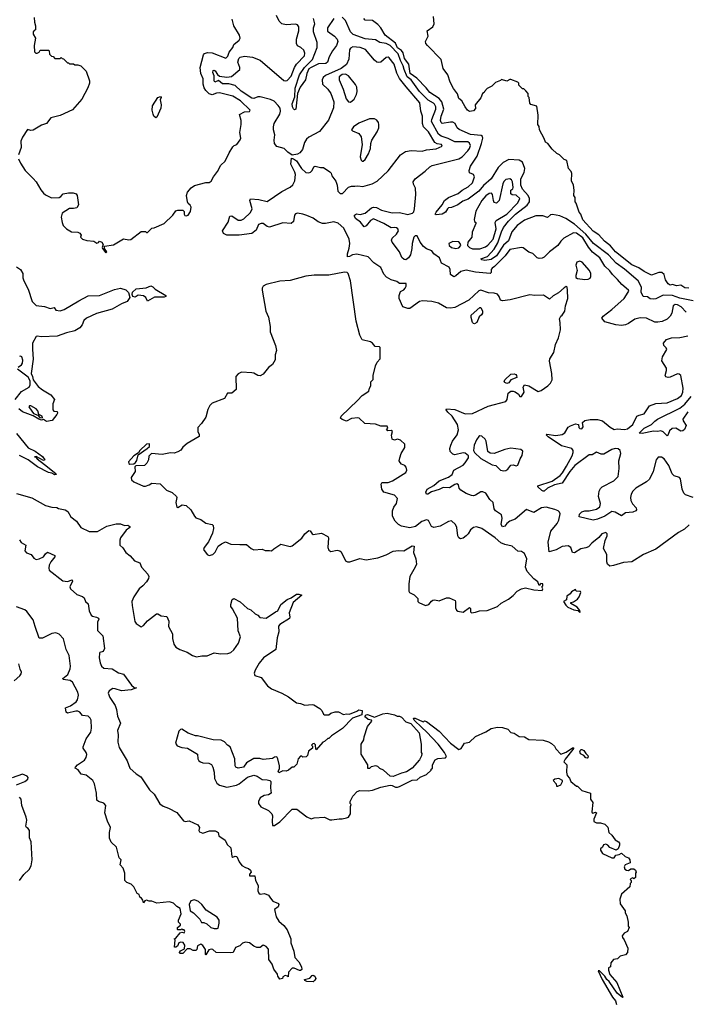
# Model space of a CAD drawing. Extents: x 2029826 to 2248070, y 228728 to 402406.
# Tile 301 of 368: x 2158637 to 2165039, y 281316 to 290773. Entities that reach past the tile are written whole.
import ezdxf

# ---------------------------------------------------------------- set-up
doc = ezdxf.new("R2010")
doc.units = 0

msp = doc.modelspace()

# ---------------------------------------------------------------- linework, layer by layer
at = {"layer": '0CON10XD'}
for points in [[(2161336.7, 290505), (2161305, 290520.8), (2161293.8, 290545), (2161296, 290585), (2161318.2, 290665), (2161316.4, 290705), (2161305, 290722.5), (2161285, 290731.4), (2161195, 290724.4), (2161154.6, 290734.6), (2161128.3, 290758.3), (2161103.1, 290815)], [(2158777.5, 290795), (2158778.3, 290748.3), (2158790, 290715), (2158790, 290675), (2158775, 290670), (2158767.5, 290655), (2158767.5, 290635), (2158787.5, 290595), (2158777.5, 290525), (2158780, 290465), (2158793, 290453), (2158805, 290452.5), (2158825, 290460), (2158835, 290480), (2158915, 290480), (2158920, 290475), (2158921.7, 290441.7), (2158941.7, 290421.7), (2158958.3, 290418.3), (2158975, 290400), (2159025, 290400), (2159035, 290410), (2159045, 290400), (2159058.3, 290398.3), (2159095, 290360), (2159105, 290360), (2159115, 290350), (2159155, 290350), (2159165, 290340), (2159195, 290340), (2159225, 290330), (2159275, 290280), (2159307.5, 290185), (2159307.5, 290165), (2159291.7, 290118.3), (2159235, 290010), (2159145, 289907.5), (2159025, 289852.5), (2158935, 289830), (2158895, 289777.5), (2158845, 289760), (2158765, 289712.5), (2158745, 289710), (2158713, 289717), (2158663.9, 289646.1), (2158646.7, 289605), (2158650, 289545), (2158626, 289475)], [(2159465, 288532.5), (2159472.5, 288545), (2159450, 288575), (2159453, 288597), (2159537.7, 288612.3), (2159633, 288667), (2159685, 288657.5), (2159705, 288663.3), (2159805, 288737.5), (2159845, 288740), (2159855, 288730), (2159865, 288730), (2159905, 288770), (2159927, 288773), (2160025, 288816.7), (2160106.2, 288895), (2160135, 288936.7), (2160155, 288943.3), (2160205, 288942.5), (2160215, 288930), (2160216.7, 288905), (2160223.6, 288893.6), (2160235, 288890), (2160255, 288896.7), (2160277.6, 288932.4), (2160284.1, 288974.1), (2160275, 288993.3), (2160255, 289007.5), (2160248.8, 289025), (2160238.8, 289085), (2160250, 289115), (2160285, 289158.8), (2160315, 289180), (2160425, 289210), (2160455, 289210), (2160475, 289223.3), (2160497, 289263), (2160538, 289315), (2160568.8, 289375), (2160608.8, 289415), (2160648, 289495), (2160685, 289553.3), (2160695.8, 289564.2), (2160722.5, 289575), (2160755, 289620), (2160760, 289635), (2160750.7, 289690.7), (2160763.9, 289766.1), (2160763.8, 289805), (2160748.3, 289861.7), (2160795, 289887.5), (2160845, 289890), (2160850, 289905), (2160757.5, 289995), (2160685, 290039.5), (2160555, 290070.4), (2160527.6, 290067.6), (2160485, 290051.8), (2160455, 290061.1), (2160423.2, 290093.2), (2160408.3, 290118.3), (2160398.4, 290155), (2160397.7, 290205), (2160376.4, 290255), (2160369.1, 290315), (2160403.3, 290435), (2160412.7, 290447.3), (2160441.2, 290458.8), (2160485, 290454.4), (2160617.3, 290402.7), (2160635, 290423.3), (2160648.3, 290461.7), (2160683.3, 290505), (2160692.5, 290535), (2160744, 290576), (2160753.3, 290595), (2160746.7, 290625), (2160694.1, 290714.1), (2160676.7, 290776.7)], [(2161654.6, 290785), (2161591.8, 290695), (2161593.9, 290663.9), (2161660, 290615), (2161687.1, 290585), (2161692.9, 290565), (2161678.2, 290525), (2161640.8, 290475), (2161609.4, 290415), (2161594.4, 290365.6), (2161577.6, 290352.4), (2161505, 290348.5), (2161434.6, 290315.4), (2161415, 290300.8), (2161393.8, 290255), (2161380.4, 290195), (2161331.8, 290125), (2161304.2, 290065), (2161288.8, 289915), (2161275, 289908.8), (2161265, 289916.7), (2161256, 289935), (2161254.3, 289965.7), (2161278, 290032), (2161282, 290115), (2161324.1, 290245), (2161372.4, 290315), (2161447.8, 290392.2), (2161494.8, 290505), (2161494, 290555), (2161458.4, 290655), (2161460, 290695), (2161470.9, 290735), (2161458.2, 290785)], [(2165038.8, 287965), (2164988, 288015), (2164955, 288035.4), (2164931.8, 288038.2), (2164910.8, 288025), (2164900, 287955), (2164884.3, 287925), (2164855, 287895.7), (2164806.7, 287875), (2164765, 287866.5), (2164737.6, 287867.6), (2164655, 287907.8), (2164595, 287908.5), (2164545, 287897.1), (2164484.7, 287855.3), (2164455, 287843.1), (2164417.3, 287837.3), (2164361.9, 287841.9), (2164255, 287872), (2164226.7, 287905), (2164238.8, 287925), (2164325, 287988.2), (2164440.8, 288095), (2164480.8, 288155), (2164485.6, 288165), (2164481.9, 288175), (2164419.4, 288229.4), (2164378.6, 288278.6), (2164329.1, 288325), (2164305, 288360.8), (2164255.7, 288405.7), (2164208.8, 288485), (2164138.9, 288538.9), (2164099.8, 288589.8), (2164045, 288679.3), (2163985, 288724.3), (2163955, 288724.7), (2163863.7, 288676.3), (2163832.5, 288645), (2163805.4, 288604.6), (2163725, 288543.6), (2163675, 288492.5), (2163655, 288482), (2163625, 288480.8), (2163605, 288487.1), (2163565, 288528.8), (2163525, 288540.8), (2163471.5, 288581.5), (2163455, 288586.5), (2163345, 288566.1), (2163298.3, 288505), (2163197.6, 288402.4), (2163173.1, 288385), (2163165.4, 288375), (2163165.2, 288344.8), (2163155.6, 288334.4), (2163015, 288349.5), (2162925, 288366.9), (2162874.8, 288355.2), (2162825, 288311.4), (2162805, 288304.4), (2162775, 288326.2), (2162769.6, 288375), (2162760.9, 288395), (2162687.5, 288435), (2162669.1, 288485), (2162615.6, 288525), (2162595, 288554), (2162545, 288572.2), (2162514.5, 288595), (2162481.4, 288635), (2162455, 288698), (2162435, 288698.6), (2162423.5, 288685), (2162405, 288622.5), (2162403.6, 288575), (2162389.4, 288515), (2162371.4, 288485), (2162345, 288467.1), (2162330.5, 288470.5), (2162308.3, 288488.3), (2162285.6, 288545), (2162212.5, 288635), (2162208, 288655), (2162213.6, 288673.6), (2162255.5, 288714.5), (2162274.3, 288745), (2162267.5, 288765), (2162255, 288773.1), (2162235, 288777.9), (2162205, 288773.8), (2162134.3, 288815), (2162035, 288859.3), (2162007.3, 288845), (2161965, 288794.3), (2161945, 288782.5), (2161908.3, 288828.3), (2161862.5, 288865), (2161852, 288885), (2161853.3, 288895), (2161872.2, 288907.8), (2161907.6, 288902.4), (2161955, 288913.3), (2162013.9, 288966.1), (2162035, 288973.5), (2162065, 288969.1), (2162112, 288945), (2162215, 288916.6), (2162285, 288920.4), (2162365, 288903.4), (2162409.2, 288915), (2162420.9, 288929.1), (2162428.9, 288955), (2162442, 289095), (2162437.5, 289155), (2162418.8, 289195), (2162416, 289215), (2162434.6, 289245.4), (2162530.5, 289319.5), (2162575, 289360), (2162598.5, 289371.5), (2162855, 289437.1), (2162885, 289455.5), (2162940, 289515), (2162955.8, 289535), (2162964.6, 289565), (2162955, 289587.1), (2162939.7, 289599.7), (2162815, 289600.8), (2162752.5, 289632.5), (2162685, 289653), (2162657.4, 289675), (2162592.2, 289795), (2162594.4, 289815), (2162634.8, 289915), (2162633.5, 289935), (2162620.8, 289960.8), (2162611.8, 289971.8), (2162560.6, 290000.6), (2162475, 290084), (2162395.6, 290195), (2162358.7, 290225), (2162327.8, 290295), (2162320.1, 290330.1), (2162292.8, 290382.8), (2162272.3, 290445), (2162195, 290524.3), (2162155, 290545.2), (2162095, 290552.7), (2162055, 290580), (2161955, 290590.8), (2161840.6, 290630.6), (2161815, 290658.1), (2161765.1, 290765.1), (2161735, 290797.2)], [(2165105, 288071.4), (2164975, 288098.9), (2164905, 288125.5), (2164815, 288127.8), (2164745, 288092.7), (2164725, 288088.9), (2164692.2, 288092.2), (2164665, 288111.5), (2164625, 288113.4), (2164603.9, 288155), (2164609.7, 288205), (2164575.8, 288265), (2164446, 288376), (2164363.7, 288435), (2164291.9, 288515), (2164145.9, 288625), (2164075, 288711.7), (2163965, 288807.8), (2163882.4, 288862.4), (2163825, 288887.7), (2163755, 288903.1), (2163735, 288897.8), (2163705, 288874), (2163660.4, 288890.4), (2163595, 288888.7), (2163485, 288846.3), (2163415, 288796.4), (2163361.6, 288735), (2163329.6, 288650.4), (2163283.4, 288606.6), (2163214.4, 288505), (2163165, 288469.5), (2163105, 288460.8), (2163075, 288466.7), (2163066.7, 288475), (2163130, 288500), (2163192.2, 288567.8), (2163229.9, 288630.1), (2163263.4, 288735), (2163283.2, 288776.8), (2163332.5, 288837.5), (2163399, 288905), (2163509.2, 288990.8), (2163532.2, 289025), (2163532.5, 289055), (2163521, 289085), (2163466.4, 289146.4), (2163449.3, 289185), (2163450.4, 289245), (2163480.2, 289305), (2163486.5, 289345), (2163465, 289403.6), (2163435, 289424.6), (2163335, 289430), (2163279.3, 289400.7), (2163232.2, 289355), (2163165.8, 289245), (2163090.7, 289179.3), (2163045, 289125.3), (2162945, 289047.9), (2162891.2, 289028.8), (2162843.1, 288995), (2162785, 288970.6), (2162755.4, 288964.6), (2162745, 288956), (2162726, 288925), (2162695, 288904), (2162635, 288897.5), (2162627.5, 288905), (2162636.2, 288925), (2162693.8, 288996.2), (2162715, 289036), (2162755, 289064.3), (2162847.7, 289102.3), (2162885, 289137.2), (2162945, 289168.3), (2162985, 289205.6), (2163003.3, 289265), (2162996.4, 289286.4), (2162955, 289302), (2162951.8, 289325), (2162965.4, 289365), (2163028.6, 289461.4), (2163073.2, 289585), (2163085.4, 289635.4), (2163081.1, 289651.1), (2163069.8, 289659.8), (2162965, 289670.8), (2162857.7, 289717.7), (2162838, 289735), (2162817.5, 289775), (2162797.6, 289787.6), (2162775, 289789.2), (2162695, 289776.5), (2162683.2, 289785), (2162676.5, 289805), (2162685, 289847.3), (2162710.5, 289915), (2162692.2, 289985), (2162665, 290015.5), (2162575, 290073.7), (2162539.5, 290119.5), (2162450.2, 290210.2), (2162387.1, 290255), (2162374.6, 290344.6), (2162331.4, 290401.4), (2162318.5, 290455), (2162305, 290478.7), (2162265, 290502.9), (2162245, 290549), (2162145.7, 290625.7), (2162105.3, 290695.3), (2162075, 290728.1), (2162025, 290765.9), (2161955, 290768.2), (2161943.2, 290785)], [(2165064.1, 288194.1), (2165025, 288196.2), (2164985, 288223.3), (2164945, 288216.2), (2164905, 288230), (2164885, 288222.5), (2164865.8, 288235.8), (2164838.1, 288275), (2164825.7, 288325), (2164805, 288343.8), (2164775, 288344), (2164705, 288318), (2164634.2, 288354.2), (2164581.2, 288391.2), (2164515, 288420), (2164357.1, 288545), (2164311.4, 288601.4), (2164254.2, 288645), (2164197.9, 288707.9), (2164145, 288742.9), (2164045, 288850.8), (2164025.8, 288905.8), (2164010, 288925), (2163981.7, 289011.7), (2163970, 289025), (2163970, 289065), (2163960, 289085), (2163962.5, 289135), (2163956.7, 289185), (2163937.5, 289225), (2163940, 289295), (2163933.6, 289313.6), (2163906.7, 289345), (2163891.7, 289421.7), (2163865, 289430), (2163820, 289475), (2163795, 289487.5), (2163750.7, 289530.7), (2163707.5, 289585), (2163685, 289597.5), (2163675, 289632.5), (2163627.5, 289715), (2163627, 289747), (2163612.5, 289765), (2163616.7, 289855), (2163601.7, 289941.7), (2163545, 289960), (2163535, 289970), (2163530, 290025), (2163520, 290035), (2163520, 290065), (2163498.3, 290088.3), (2163478.3, 290108.3), (2163465, 290110), (2163430, 290145), (2163430, 290165), (2163421.7, 290171.7), (2163355, 290200), (2163345, 290200), (2163315, 290182.5), (2163265, 290200), (2163255, 290190), (2163205, 290170), (2163170, 290135), (2163127, 290113), (2163100, 290085), (2163096.4, 290073.6), (2163080, 290065), (2163066.1, 290023.9), (2163010, 289955), (2163015, 289920), (2162995, 289897.5), (2162955, 289890), (2162936.7, 289905), (2162914, 289935), (2162884.3, 289994.3), (2162855, 290017.5), (2162840.7, 290060.7), (2162801.7, 290111.7), (2162772.3, 290172.3), (2162748.8, 290245), (2162702.5, 290305), (2162685, 290390), (2162553.8, 290525), (2162538.8, 290545), (2162533.3, 290565), (2162560, 290615), (2162550, 290665), (2162605, 290703.3), (2162616, 290735), (2162610, 290805)], [(2165067.5, 285922.5), (2165020.6, 285879.4), (2164965, 285847.5), (2164745, 285688.8), (2164626.7, 285635), (2164515, 285566.2), (2164435, 285560), (2164340, 285530), (2164305, 285525.8), (2164283, 285543), (2164276.7, 285565), (2164275.7, 285635), (2164243.8, 285695), (2164259.5, 285770.5), (2164280, 285815), (2164280, 285835), (2164265, 285846.7), (2164227.5, 285835), (2164199.3, 285800.7), (2164132.5, 285745), (2164100.5, 285709.5), (2164075, 285698.8), (2164025, 285690), (2163965, 285650.8), (2163945.8, 285655.8), (2163928.8, 285705), (2163905, 285719.2), (2163845, 285714.3), (2163788.2, 285681.8), (2163721.7, 285661.7), (2163711.2, 285755), (2163739.2, 285860.8), (2163797.5, 285935), (2163815, 285966.7), (2163825.7, 286025.7), (2163822, 286042), (2163807.5, 286055), (2163775, 286070), (2163691.7, 286091.7), (2163648.8, 286085), (2163575, 286038.6), (2163505, 286068.8), (2163395, 285975.4), (2163343.9, 285956.1), (2163314.4, 285935), (2163295, 285908.6), (2163275, 285902.5), (2163259.2, 285925), (2163269.1, 285985), (2163265, 286016.2), (2163205, 286056), (2163194.5, 286075), (2163183.8, 286135), (2163153.1, 286163.1), (2163113.8, 286225), (2163085, 286238.1), (2163065, 286239.5), (2163015, 286205.4), (2162995, 286200.8), (2162975.7, 286204.3), (2162925, 286223.1), (2162874.3, 286255), (2162858.2, 286275), (2162849.4, 286305), (2162835, 286314.4), (2162815, 286308.5), (2162765, 286277.1), (2162705, 286280), (2162665, 286259.7), (2162591.4, 286238.6), (2162555, 286216), (2162543.8, 286215), (2162536.2, 286235), (2162550, 286265), (2162615, 286299.2), (2162665, 286342.9), (2162755, 286380.4), (2162790.8, 286405), (2162807.1, 286445), (2162895, 286495.4), (2162915, 286515.5), (2162946.7, 286565), (2162945.6, 286585.6), (2162915, 286609.2), (2162895, 286611.5), (2162815, 286594.6), (2162795, 286601.2), (2162772.5, 286625), (2162768.9, 286655), (2162776.2, 286685), (2162793.8, 286725), (2162837.5, 286785), (2162850.7, 286835), (2162842.8, 286885), (2162788.8, 286965), (2162748.6, 287005), (2162734, 287025), (2162734.2, 287035.8), (2162815, 287029.5), (2162915, 286987.5), (2162985, 286990), (2163135, 287062.6), (2163304, 287106), (2163318.8, 287125), (2163328, 287185), (2163355, 287204), (2163376.2, 287206.2), (2163395, 287200), (2163426.4, 287176.4), (2163440, 287155), (2163455, 287152.5), (2163480, 287195), (2163472, 287245), (2163484.2, 287265.8), (2163526.9, 287256.9), (2163615, 287201.2), (2163645, 287212.5), (2163707.5, 287255), (2163735, 287282.5), (2163750, 287315), (2163746.1, 287376.1), (2163724, 287494), (2163727.1, 287515), (2163766, 287575), (2163783.3, 287655), (2163812, 287718), (2163830, 287795), (2163828, 287865), (2163820.7, 287899.3), (2163832.5, 287925), (2163846.7, 287935), (2163872, 287975), (2163878.6, 288025), (2163899.5, 288095), (2163899.2, 288175), (2163893.6, 288203.6), (2163885, 288210), (2163865, 288198.8), (2163811.3, 288148.7), (2163760.3, 288119.7), (2163725, 288088), (2163666.8, 288126.8), (2163585, 288124), (2163535, 288130), (2163348.3, 288081.7), (2163275, 288072.5), (2163255, 288080), (2163242.5, 288115), (2163225, 288136.2), (2163195, 288146), (2163140.5, 288150.5), (2163065, 288176.7), (2163045, 288167.5), (2162949.5, 288080.5), (2162815, 288009.2), (2162775, 288002.7), (2162736, 288006), (2162659.2, 288050.8), (2162595, 288066.5), (2162505, 288074.3), (2162475, 288065.7), (2162385, 288000.6), (2162365, 287998.6), (2162317.5, 288015), (2162281.2, 288095), (2162280.8, 288125), (2162295, 288163.8), (2162325, 288180), (2162339.2, 288195), (2162349.2, 288215), (2162348.8, 288238.8), (2162285, 288240), (2162259.5, 288259.5), (2162205.5, 288275.5), (2162161.1, 288301.1), (2162135, 288328), (2162104.3, 288394.3), (2162037.5, 288437.5), (2161985, 288494.4), (2161875, 288521.6), (2161833.8, 288516.2), (2161805, 288498.1), (2161786.1, 288496.1), (2161783.6, 288523.6), (2161801, 288579), (2161807.1, 288622.9), (2161801.8, 288665), (2161749.8, 288769.8), (2161695, 288820.3), (2161655, 288832.9), (2161575, 288815.4), (2161545, 288816.2), (2161502.9, 288832.9), (2161455, 288866.7), (2161395, 288892.7), (2161355, 288906.5), (2161305, 288914), (2161285, 288907.7), (2161275, 288895.7), (2161265.4, 288834.6), (2161245, 288815.6), (2161165, 288823.6), (2161035, 288780), (2161015, 288785.7), (2160975, 288814.4), (2160955, 288816.9), (2160929.2, 288805), (2160908.9, 288751.1), (2160865, 288718.6), (2160745, 288704.5), (2160625, 288704.4), (2160595, 288718), (2160585.8, 288745), (2160640.2, 288829.8), (2160655, 288886.7), (2160675, 288888.8), (2160735, 288847.8), (2160765, 288847.9), (2160789.9, 288860.1), (2160855, 288922.1), (2160871.1, 288955), (2160848.6, 289035), (2160855, 289053.8), (2160935, 289047.5), (2161015, 289025.8), (2161155, 289123.5), (2161235, 289166.2), (2161261.6, 289188.4), (2161278, 289225), (2161284.7, 289285), (2161279.6, 289309.6), (2161240, 289385), (2161248.3, 289441.7), (2161265, 289437.5), (2161295, 289416.2), (2161344.5, 289344.5), (2161385, 289304), (2161415, 289301.2), (2161430.5, 289309.5), (2161445, 289323.3), (2161461.2, 289358.8), (2161475, 289366.7), (2161525, 289352), (2161555, 289352), (2161615, 289313.3), (2161627.7, 289297.7), (2161635, 289272.5), (2161672, 289222), (2161684.2, 289184.2), (2161690.6, 289125), (2161713, 289103), (2161737.5, 289105), (2161796, 289164), (2161825, 289173.8), (2161855.5, 289175.5), (2161885, 289178.9), (2161932.3, 289172.3), (2162022.2, 289197.8), (2162068.8, 289221.2), (2162175, 289320), (2162294.7, 289475.3), (2162342.6, 289507.4), (2162395, 289517.5), (2162500.7, 289509.3), (2162545, 289522.9), (2162636.7, 289533.3), (2162695, 289560), (2162688, 289575), (2162645, 289580), (2162625, 289593.6), (2162563.8, 289695), (2162514.3, 289745), (2162503.9, 289775), (2162505.4, 289845.4), (2162488.2, 289895), (2162479.6, 289975), (2162347.6, 290127.6), (2162285, 290209.3), (2162259.8, 290259.8), (2162232.9, 290345), (2162185, 290408.2), (2162175, 290413.5), (2162155, 290408.9), (2162105, 290366.5), (2162085, 290362.1), (2162066.1, 290366.1), (2162043.2, 290383.2), (2161957.2, 290487.2), (2161908, 290505), (2161835, 290512.4), (2161815, 290500.4), (2161804.6, 290485), (2161798.6, 290395), (2161775, 290344.2), (2161725, 290304.9), (2161572.6, 290237.4), (2161551.9, 290218.1), (2161541.1, 290195), (2161544.4, 290155), (2161595.2, 290105.2), (2161624.4, 290064.4), (2161653.7, 289985), (2161652.1, 289927.9), (2161601.2, 289808.8), (2161515, 289699.3), (2161415, 289644.5), (2161390.6, 289625), (2161371.5, 289595), (2161352.5, 289525), (2161327.2, 289492.8), (2161305, 289481.8), (2161255, 289472.5), (2161211.4, 289501.4), (2161176, 289535), (2161105, 289553.9), (2161084.7, 289585), (2161081.2, 289615), (2161086.7, 289666.7), (2161073.2, 289715), (2161073.2, 289745), (2161082, 289775), (2161134, 289866), (2161142.8, 289895), (2161138.3, 289925), (2161119.5, 289949.5), (2161080.1, 289990.1), (2161047, 290007), (2160945, 290033), (2160925, 290031.6), (2160885, 290015.7), (2160865, 290019.4), (2160765, 290086.4), (2160705, 290140.3), (2160645, 290158.7), (2160585, 290157.3), (2160545, 290188.6), (2160512.1, 290172.1), (2160504.7, 290184.7), (2160503.2, 290233.2), (2160490.6, 290265), (2160494.2, 290285), (2160505, 290287.5), (2160515, 290281.2), (2160535.5, 290245.5), (2160555, 290231.9), (2160625, 290222.7), (2160671.2, 290228.8), (2160752.2, 290295), (2160751.3, 290315), (2160732.6, 290365), (2160739.9, 290400.1), (2160755, 290413.9), (2160795, 290423.1), (2160872.2, 290412.2), (2160945, 290383.3), (2161175, 290188.1), (2161185, 290184.4), (2161205, 290189.6), (2161245, 290229.6), (2161275.9, 290314.1), (2161294, 290346), (2161372.4, 290425), (2161375, 290452.5), (2161365, 290481.2), (2161336.7, 290505)], [(2161815, 289980), (2161848.7, 290011.3), (2161871.8, 290055), (2161878.8, 290085), (2161874.1, 290125), (2161860.3, 290150.3), (2161793.4, 290233.4), (2161765, 290248.4), (2161735, 290247.4), (2161705.5, 290225), (2161705.4, 290195), (2161742.7, 290105), (2161771.9, 290011.9), (2161793.7, 289983.7), (2161815, 289980)], [(2159945, 289830.4), (2159926.2, 289845), (2159917.3, 289865), (2159907.8, 289905), (2159911.9, 289945), (2159964.4, 290025), (2159990, 290035), (2159996.4, 290026.4), (2159986.8, 290005), (2159996.6, 289955), (2159991.8, 289925), (2159955, 289837.1), (2159945, 289830.4)], [(2161925, 289414), (2161935, 289414.2), (2161955, 289431.2), (2161987.8, 289485), (2162006.5, 289535), (2162010, 289585), (2162019.4, 289615), (2162070.5, 289695), (2162084.4, 289734.4), (2162087.1, 289765), (2162082.1, 289785), (2162066.9, 289806.9), (2162045, 289820), (2161995, 289820), (2161895, 289780), (2161842, 289745), (2161823.3, 289715), (2161832.5, 289705), (2161895, 289679.4), (2161917.4, 289647.4), (2161925.5, 289575), (2161905.8, 289455), (2161915, 289423.3), (2161925, 289414)], [(2158625.9, 289435.9), (2158643.8, 289395), (2158691.2, 289325), (2158765, 289246.7), (2158796.2, 289215), (2158839.3, 289139.3), (2158866.1, 289106.1), (2158885, 289090), (2158943, 289063), (2159015, 289065.8), (2159033.3, 289075), (2159055, 289101.2), (2159105, 289111.2), (2159150.7, 289110.7), (2159179.5, 289099.5), (2159188.8, 289085), (2159202.5, 288995), (2159185, 288967.5), (2159155, 288958.8), (2159115, 288961.2), (2159045, 288913.3), (2159036.2, 288875), (2159044, 288825), (2159055.8, 288795.8), (2159085, 288763.3), (2159135, 288736.7), (2159195, 288732.5), (2159215, 288722.5), (2159227.5, 288705), (2159222.5, 288685), (2159240, 288665), (2159282.3, 288652.3), (2159350, 288645), (2159378.3, 288628.3), (2159395, 288632.5), (2159405, 288647.5), (2159425, 288637.5), (2159437.5, 288615), (2159430, 288585), (2159433.8, 288575), (2159465, 288532.5)], [(2162985, 288571.5), (2163055, 288573.8), (2163108.7, 288591.3), (2163134, 288606), (2163184, 288665), (2163212.4, 288765), (2163202.9, 288825), (2163212.1, 288845), (2163314.2, 288905), (2163421.1, 289015), (2163440, 289055), (2163405, 289086.7), (2163365, 289092.5), (2163355, 289100), (2163352.5, 289135), (2163371.2, 289148.8), (2163377, 289163), (2163369.3, 289215), (2163359.1, 289235), (2163345, 289243.6), (2163305, 289239.6), (2163285, 289220), (2163275.5, 289195.5), (2163241.9, 289035), (2163215, 289012.5), (2163195, 289018.8), (2163187, 289037), (2163178.9, 289095), (2163167.2, 289107.2), (2163145, 289102.7), (2163115, 289081.8), (2163076.2, 289035), (2163016, 288935), (2163000, 288855), (2163004, 288834), (2163016.1, 288826.1), (2163016.2, 288815), (2162983.6, 288733.6), (2162980, 288685), (2162940, 288635), (2162936.7, 288605), (2162958, 288585), (2162985, 288571.5)], [(2162825, 288576.5), (2162855, 288580.6), (2162872.5, 288605), (2162868, 288625), (2162855, 288638.1), (2162798.1, 288641.9), (2162756.7, 288625), (2162760, 288605), (2162783.8, 288585), (2162825, 288576.5)], [(2164065, 288277.1), (2164095, 288282.5), (2164115, 288292), (2164123.2, 288306.8), (2164120.5, 288335), (2164107.7, 288365), (2164040, 288445), (2164015, 288453.3), (2163986.2, 288445), (2163976.2, 288415), (2163990.8, 288365), (2163976.2, 288315), (2163977.5, 288297.5), (2163995, 288288.8), (2164065, 288277.1)], [(2158605, 288398), (2158645, 288372.5), (2158666.7, 288335), (2158666.7, 288295), (2158676.2, 288265), (2158720, 288185), (2158757.6, 288067.6), (2158795, 288029.5), (2158875, 288019.1), (2158928.6, 287998.6), (2158967.6, 288007.6), (2158984.7, 287984.7), (2159025, 287975.4), (2159065, 287988.8), (2159206.4, 288073.6), (2159295, 288119.4), (2159405, 288125.4), (2159548.7, 288181.3), (2159605, 288194.2), (2159655, 288180), (2159681.9, 288151.9), (2159693.8, 288105), (2159668.8, 288065), (2159614.6, 288045.4), (2159525, 287994.2), (2159375, 287951.8), (2159280, 287905), (2159254.5, 287885.5), (2159237.4, 287842.6), (2159215.4, 287814.6), (2159165, 287785.5), (2159085, 287765.5), (2158997.9, 287732.1), (2158845, 287728.5), (2158805, 287734.4), (2158795, 287729.4), (2158758.6, 287665), (2158759.4, 287609.4), (2158767.5, 287512.5), (2158748, 287375), (2158761.4, 287345), (2158766.2, 287315), (2158815, 287250), (2158856.4, 287216.4), (2158935, 287170), (2158972.5, 287125), (2158955.7, 287084.3), (2158956, 287026), (2158965, 287013.3), (2158998.3, 287008.3), (2159000, 286995), (2158995, 286980), (2158947.5, 286925), (2158895, 286913.3), (2158865, 286932.5), (2158845, 286927.5), (2158820, 286935), (2158767, 286967), (2158665, 287006.2), (2158628, 287035)], [(2162975, 285077.5), (2163015, 285084), (2163054.1, 285095.9), (2163125, 285100), (2163224.2, 285135.8), (2163260.6, 285169.4), (2163331.7, 285208.3), (2163375, 285242), (2163415.7, 285284.3), (2163455, 285308), (2163495, 285316.2), (2163575, 285297.5), (2163655, 285290), (2163660, 285305), (2163650, 285325), (2163660, 285335), (2163660, 285355), (2163643, 285357), (2163625, 285340), (2163612.5, 285375), (2163575, 285402.5), (2163511.9, 285471.9), (2163494.1, 285515.9), (2163506.2, 285595), (2163483.3, 285645), (2163455, 285664), (2163419.5, 285669.5), (2163365, 285716.7), (2163295, 285731.9), (2163257.5, 285747.5), (2163203.3, 285795), (2163074.7, 285884.7), (2163025, 285903.3), (2162995, 285896.9), (2162967.2, 285872.8), (2162944.6, 285835.4), (2162924.3, 285815), (2162895, 285792.5), (2162871.7, 285788.3), (2162855, 285798), (2162845.7, 285815), (2162834.4, 285895), (2162822.5, 285925), (2162785, 285958.6), (2162755, 285952.9), (2162675, 285910), (2162615, 285896.7), (2162592.5, 285905), (2162562.3, 285962.3), (2162545, 285970), (2162497.3, 285952.7), (2162436.7, 285905), (2162385, 285892.9), (2162305, 285909.2), (2162274.4, 285924.4), (2162241.2, 285955), (2162216, 286006), (2162216.2, 286055), (2162228.8, 286091.2), (2162256, 286125), (2162264, 286175), (2162235, 286205.5), (2162135, 286235.7), (2162114.4, 286265), (2162109.5, 286310.5), (2162113.8, 286325), (2162121.2, 286328.8), (2162175, 286328.8), (2162215.6, 286344.4), (2162346.7, 286425), (2162356.2, 286445), (2162348.8, 286475), (2162335, 286491.2), (2162305, 286504), (2162289.4, 286519.4), (2162281.2, 286535), (2162287.5, 286565), (2162300, 286605), (2162336.2, 286665), (2162336.2, 286696.2), (2162293.9, 286733.9), (2162265, 286743.8), (2162235, 286735.5), (2162214.6, 286744.6), (2162206.6, 286783.4), (2162217, 286817), (2162203, 286827), (2162173, 286823), (2162160, 286835), (2162171.7, 286848.3), (2162165, 286870), (2162105, 286870), (2162055, 286887.5), (2161950, 286895), (2161895.8, 286945.8), (2161885, 286948.8), (2161825, 286944.2), (2161775, 286915.6), (2161732.3, 286932.3), (2161718, 286945), (2161724, 286965), (2161882.5, 287115), (2161925, 287162.5), (2161990, 287205), (2161997.5, 287235), (2162010, 287255), (2162010, 287295), (2162031.7, 287318.3), (2162032.5, 287355), (2162053, 287447), (2162070, 287485), (2162097.5, 287515), (2162100, 287625), (2162091.7, 287631.7), (2162050, 287635), (2162025.9, 287665.9), (2162005, 287680), (2161925, 287697.5), (2161905, 287742.5), (2161868.6, 287878.6), (2161813.2, 288265), (2161792.5, 288335), (2161781.2, 288345), (2161755, 288349.2), (2161605, 288319.1), (2161465, 288317.8), (2161385, 288308.6), (2161235, 288268.6), (2161135, 288262.9), (2161005, 288228.2), (2160976.7, 288215), (2160966, 288195), (2160965.9, 288175), (2161002, 287972), (2161027.5, 287915), (2161042.5, 287825), (2161043.3, 287775), (2161095, 287642.5), (2161102, 287595), (2161091.2, 287555), (2161091.2, 287505), (2161065, 287460), (2161026, 287434), (2160975, 287370), (2160946.4, 287353.6), (2160925, 287356.7), (2160885, 287378.8), (2160865, 287382.5), (2160767, 287387), (2160735, 287372.5), (2160712.5, 287345), (2160715, 287220), (2160675, 287187.5), (2160633, 287187), (2160602.5, 287135), (2160485, 287090), (2160463.9, 287066.1), (2160445, 287030), (2160423.6, 286956.4), (2160383.3, 286895), (2160347.5, 286855), (2160347.5, 286815), (2160361.7, 286791.7), (2160359.3, 286770.7), (2160245, 286702.5), (2160203.6, 286666.4), (2160185, 286637.5), (2160155, 286622.5), (2160119.3, 286610.7), (2160085, 286612.5), (2160005, 286597.5), (2159903, 286607), (2159878.3, 286581.7), (2159873.6, 286546.4), (2159858.8, 286515), (2159835, 286490), (2159751.7, 286488.3), (2159742.5, 286477.5), (2159747, 286433), (2159707.5, 286375), (2159710, 286355), (2159733, 286333), (2159825, 286293.8), (2159846.1, 286293.9), (2159880, 286305), (2159907, 286323), (2159985.9, 286315.9), (2160046.7, 286255), (2160100.5, 286230.5), (2160142.5, 286195), (2160146.7, 286185), (2160136.7, 286135), (2160145, 286090), (2160155, 286087.5), (2160197, 286113), (2160235, 286107.5), (2160280, 286065), (2160314.2, 286004.2), (2160329.5, 285989.5), (2160375, 285972), (2160425, 285938.1), (2160484.2, 285924.2), (2160494, 285914), (2160499.2, 285885), (2160488.9, 285841.1), (2160451.3, 285758.7), (2160410, 285705), (2160403.3, 285685), (2160437, 285637), (2160455, 285627.5), (2160492.5, 285635), (2160515, 285660), (2160543.6, 285716.4), (2160575, 285740), (2160613, 285757), (2160664, 285734), (2160751.7, 285731.7), (2160815, 285732), (2160858.8, 285695), (2160885, 285682.5), (2160965, 285688.1), (2160995, 285674.4), (2161036.1, 285676.1), (2161055, 285670), (2161078.3, 285691.7), (2161145, 285734.2), (2161235, 285714.2), (2161255, 285718), (2161345, 285792.5), (2161374, 285835), (2161415, 285866.7), (2161425, 285862.5), (2161445, 285833.3), (2161455, 285830), (2161535, 285840), (2161595, 285810), (2161602.5, 285795), (2161597.1, 285705), (2161605, 285677.5), (2161625, 285666.2), (2161685, 285677.1), (2161712.7, 285672.7), (2161725, 285662.5), (2161765.9, 285575.9), (2161785, 285566), (2161806.1, 285566.1), (2161905, 285598.6), (2161963.9, 285583.9), (2162075, 285602.9), (2162155, 285633.1), (2162225, 285669.4), (2162275.8, 285674.2), (2162325, 285672), (2162405, 285720), (2162426.7, 285715), (2162420, 285655), (2162440, 285595), (2162446.2, 285545), (2162436.2, 285515), (2162383.8, 285425), (2162374, 285355), (2162372.5, 285285), (2162380, 285270), (2162425, 285250), (2162460, 285215), (2162460, 285185), (2162470, 285175), (2162535, 285147.5), (2162565, 285157.5), (2162590.5, 285189.5), (2162605, 285198.8), (2162625, 285201.2), (2162665, 285192), (2162735, 285220), (2162761.7, 285221.7), (2162817.5, 285195), (2162823, 285183), (2162823, 285123), (2162831.7, 285101.7), (2162843, 285093), (2162895, 285083.3), (2162955, 285127.5), (2162967, 285117), (2162967, 285087), (2162975, 285077.5)], [(2159865, 288070), (2159848, 288105), (2159825, 288120), (2159775, 288126.7), (2159745, 288106.7), (2159723.6, 288113.6), (2159716, 288135), (2159720.8, 288155), (2159755, 288188.6), (2159851.5, 288198.5), (2159896.1, 288216.1), (2159915, 288206.7), (2159936.7, 288185), (2160040, 288125), (2160040, 288115), (2160023, 288107), (2159931.7, 288108.3), (2159865, 288070)], [(2163005, 287853.3), (2162993.9, 287853.9), (2162984.1, 287864.1), (2162971.7, 287911.7), (2162973.6, 287936.4), (2163055, 288010), (2163065, 288007.5), (2163082.5, 287975), (2163082.5, 287955), (2163073, 287937), (2163050, 287920), (2163026.7, 287865), (2163005, 287853.3)], [(2165105, 286184.1), (2165030.3, 286210.3), (2165014.8, 286225), (2164998.3, 286265), (2164983.1, 286363.1), (2164972.9, 286375), (2164923, 286393), (2164901.7, 286411.7), (2164872.1, 286492.1), (2164825, 286556), (2164800.5, 286570.5), (2164767.7, 286572.3), (2164748.6, 286545), (2164719.2, 286435), (2164685, 286358.6), (2164656.9, 286335), (2164555, 286272.1), (2164524.5, 286245), (2164508.2, 286215), (2164501.5, 286185), (2164504.4, 286155), (2164522.7, 286122.7), (2164555.6, 286085), (2164559.2, 286065), (2164554, 286055), (2164526.4, 286043.6), (2164454.6, 286035.4), (2164415, 286007.1), (2164355, 286044.5), (2164325, 286048.5), (2164255, 286004.7), (2164185, 285974.7), (2164145, 285966.5), (2164009.5, 285999.5), (2164014.5, 286025), (2164035, 286046.4), (2164065, 286055.4), (2164104.6, 286055.4), (2164175, 286070.4), (2164208.5, 286095), (2164214.6, 286125), (2164196.6, 286195), (2164202.8, 286245), (2164215, 286271.1), (2164230.6, 286285), (2164342.7, 286345), (2164384, 286385), (2164392.7, 286462.7), (2164390.6, 286535), (2164408.5, 286605), (2164402.9, 286635), (2164385, 286651.9), (2164355, 286654.5), (2164325, 286645.9), (2164245, 286598.9), (2164220.2, 286600.2), (2164175, 286618.9), (2164135, 286592.3), (2164105, 286592.1), (2163968.7, 286491.3), (2163921.1, 286435), (2163845, 286322.2), (2163773.9, 286306.1), (2163705.7, 286274.3), (2163675, 286245.6), (2163665, 286243.5), (2163651.3, 286251.3), (2163614.2, 286285), (2163613.3, 286295), (2163750.8, 286339.2), (2163826.4, 286393.6), (2163849.7, 286420.3), (2163888.2, 286485), (2163941.1, 286585), (2163950.6, 286615), (2163951.1, 286635), (2163938.6, 286655), (2163840.6, 286680.6), (2163710.6, 286765), (2163694.3, 286785), (2163698.8, 286791.2), (2163785, 286779.7), (2163845, 286788), (2163871.8, 286805), (2163905, 286858.5), (2163925, 286872.7), (2163975, 286892.5), (2164002.5, 286885), (2164006.7, 286855), (2164017.5, 286845), (2164035, 286844.3), (2164047, 286863), (2164043.3, 286905), (2164065, 286922.5), (2164115, 286934.4), (2164185, 286934.4), (2164235, 286919.4), (2164308.6, 286858.6), (2164345, 286838), (2164375, 286842.8), (2164445, 286836.5), (2164475.1, 286844.9), (2164526.5, 286885), (2164564.3, 286965), (2164585, 286975.6), (2164635, 286986), (2164686.1, 287063.9), (2164745, 287088.2), (2164855, 287093.7), (2164955, 287133.3), (2164994, 287165), (2165006.6, 287195), (2165009.6, 287235), (2164985, 287356.7), (2164969.5, 287369.5), (2164955, 287370.8), (2164885, 287339.4), (2164865, 287337.1), (2164843.3, 287343.3), (2164836, 287356), (2164848.9, 287405), (2164847.5, 287425), (2164803.6, 287495), (2164810.9, 287535), (2164850, 287605), (2164845, 287621.2), (2164821.2, 287645), (2164820.8, 287665), (2164847.8, 287702.2), (2164895, 287718.6), (2164975, 287721.4), (2165053, 287737)], [(2158622.5, 287435), (2158653, 287457), (2158663.3, 287475), (2158666.4, 287503.6), (2158659.2, 287535), (2158645, 287541.4), (2158635, 287537.1)], [(2158593.3, 287125), (2158655, 287203.3), (2158727.5, 287245), (2158737.5, 287265), (2158736.7, 287305), (2158719.5, 287339.5), (2158617.5, 287415)], [(2163315, 287279.2), (2163295, 287288.8), (2163288.8, 287295), (2163294.4, 287315.6), (2163355, 287368), (2163385, 287371.4), (2163400, 287365), (2163408.6, 287355), (2163410, 287335), (2163355, 287313.8), (2163335, 287284), (2163315, 287279.2)], [(2165053.7, 287006.3), (2165005.7, 286935), (2165008.7, 286918.7), (2165037.5, 286875), (2165022.4, 286837.6), (2165005, 286824.3), (2164985, 286821.9), (2164938.5, 286848.5), (2164902.6, 286847.4), (2164877.1, 286825), (2164865, 286787.5), (2164855, 286776.7), (2164815, 286815.8), (2164795, 286823.1), (2164765, 286817.8), (2164725, 286822.2), (2164615, 286799.4), (2164585, 286802.5), (2164635, 286850), (2164704.7, 286885.3), (2164735, 286917.1), (2164762.9, 286935), (2164977, 287043), (2165025, 287078.9), (2165084.8, 287155.2)], [(2158855, 286950), (2158853.8, 286965), (2158820.7, 286980.7), (2158811.5, 287015), (2158796.2, 287036.2), (2158745, 287065.6), (2158731.2, 287065), (2158726, 287055), (2158730, 287045), (2158769.3, 286989.3), (2158810, 286975), (2158831.2, 286951.2), (2158855, 286950)], [(2158605, 286798), (2158720, 286660), (2158785, 286628.1), (2158855, 286577.1), (2158878.8, 286545), (2158865, 286538.8), (2158795, 286576.7), (2158780, 286575), (2158791.7, 286571.7), (2158803.3, 286555), (2158875, 286500), (2158983.3, 286415), (2158986.7, 286405), (2158975, 286402.9), (2158947.1, 286417.1), (2158915, 286423.6), (2158808.3, 286478.3), (2158718.8, 286545), (2158635, 286588.6)], [(2163285, 286440.6), (2163305, 286444.3), (2163323.8, 286455), (2163355, 286493.3), (2163375, 286496.2), (2163405, 286486.7), (2163420, 286495), (2163443.2, 286556.8), (2163463, 286587), (2163469.2, 286629.2), (2163450, 286645), (2163355, 286658.8), (2163295, 286646.2), (2163195, 286606.7), (2163155, 286610), (2163133.3, 286625), (2163116, 286725), (2163106.2, 286745), (2163075, 286774), (2163055, 286776), (2163045, 286768.8), (2163022.8, 286737.2), (2163001.9, 286685), (2162995.9, 286635.9), (2163003.3, 286615), (2163065, 286556.9), (2163175, 286499.2), (2163209.7, 286489.7), (2163255, 286445.8), (2163285, 286440.6)], [(2159695, 286502.5), (2159731.7, 286508.3), (2159749.3, 286520.7), (2159761.7, 286538.3), (2159776.2, 286593.8), (2159862.5, 286655), (2159882.5, 286675), (2159885, 286700), (2159855, 286696), (2159791.2, 286635), (2159777, 286613), (2159734.2, 286585), (2159682.5, 286525), (2159685, 286510), (2159695, 286502.5)], [(2158605, 286222), (2158755, 286182), (2158885.9, 286105.9), (2158945, 286091.2), (2158992.5, 286087.5), (2159008.8, 286078.8), (2159075, 286065.8), (2159100.3, 286050.3), (2159129.5, 285999.5), (2159181.2, 285955), (2159225, 285896.7), (2159305, 285858), (2159385, 285857.5), (2159475, 285908.5), (2159565, 285931.5), (2159605, 285932), (2159644.1, 285914.1), (2159675, 285919.2), (2159696, 285906), (2159695, 285894.4), (2159659.8, 285870.2), (2159605.6, 285795), (2159598, 285775), (2159600, 285725), (2159628.8, 285698.8), (2159655, 285656.7), (2159696.7, 285625), (2159740, 285575), (2159790, 285555), (2159807.5, 285515), (2159866.4, 285446.4), (2159877.5, 285425), (2159873.3, 285405), (2159854, 285375), (2159820, 285335), (2159785, 285306.2), (2159731.7, 285228.3), (2159714.3, 285185), (2159718.1, 285145), (2159744.2, 284994.2), (2159755, 284972.5), (2159805, 284940), (2159827, 284953), (2159865, 285000), (2159950, 285065), (2159965, 285066.7), (2159995, 285047.5), (2160049.3, 285039.3), (2160068, 284995), (2160066.1, 284946.1), (2160103.9, 284873.9), (2160105, 284830), (2160118.8, 284775), (2160135, 284747.5), (2160174.4, 284724.4), (2160246.8, 284696.8), (2160295, 284667.5), (2160336.1, 284653.9), (2160386.4, 284663.6), (2160438.3, 284661.7), (2160505, 284692.5), (2160565, 284682), (2160635, 284686), (2160665.5, 284694.5), (2160695, 284721.2), (2160737.5, 284785), (2160757.8, 284845), (2160734.2, 284904.2), (2160728, 285025), (2160680, 285115), (2160666.1, 285136.1), (2160664.1, 285155.9), (2160676.7, 285205), (2160695, 285214), (2160755, 285181.2), (2160825, 285119.2), (2160856, 285105), (2160897.1, 285067.1), (2160925, 285053.8), (2160942.2, 285032.2), (2161004.3, 285025.7), (2161095, 285086.7), (2161116.7, 285095), (2161143.8, 285155), (2161205.9, 285204.1), (2161245, 285220), (2161295, 285253.8), (2161316.1, 285256.1), (2161346.7, 285246.7), (2161264.5, 285175.5), (2161226, 285075), (2161232, 285035), (2161226.8, 285023.2), (2161135.9, 284964.1), (2161122.3, 284947.7), (2161125.9, 284894.1), (2161108.8, 284835), (2161098, 284725), (2160977.5, 284645), (2160936.2, 284593.8)], [(2158636.3, 285776.3), (2158652.6, 285752.6), (2158696.2, 285725), (2158685, 285672.5), (2158701.3, 285651.3), (2158745.7, 285635.7), (2158771.3, 285601.3), (2158795, 285589.2), (2158825, 285593.3), (2158865, 285612.5), (2158885, 285643.8), (2158905, 285658.8), (2158975, 285626.7), (2158975, 285613.3), (2158934.6, 285565.4), (2158920, 285535), (2158916, 285505), (2158920, 285485), (2159052.7, 285382.7), (2159095, 285378), (2159142.5, 285392.5), (2159145, 285380), (2159120, 285325), (2159126.4, 285306.4), (2159185, 285251.2), (2159241.7, 285231.7), (2159255, 285220), (2159270, 285185), (2159295, 285162.5), (2159304.5, 285095), (2159323.3, 285053.3), (2159335, 285043.1), (2159376.2, 285035), (2159394, 285025), (2159395.8, 285015), (2159383.8, 284985), (2159384.2, 284905), (2159436.2, 284855), (2159452, 284735), (2159440, 284705), (2159407.5, 284695), (2159402.7, 284687.3), (2159400, 284645), (2159409.5, 284595), (2159423.1, 284563.1), (2159445, 284545.6), (2159525, 284537.9), (2159585, 284501.1), (2159635, 284487.5), (2159710.6, 284380.6), (2159735, 284359.2), (2159757.5, 284355), (2159707.5, 284335), (2159615, 284326.7), (2159555, 284346.1), (2159532.3, 284347.7), (2159495, 284328.2), (2159485.3, 284305), (2159502.4, 284262.4), (2159554.6, 284185), (2159567.6, 284147.6), (2159576.8, 284085), (2159604.6, 284015), (2159575.9, 283945), (2159582.1, 283905), (2159579, 283835), (2159592.5, 283782.5), (2159669.1, 283655), (2159694.4, 283585), (2159755, 283530), (2159799.8, 283499.8), (2159832.4, 283452.4), (2159883.3, 283375), (2159930, 283335), (2159981.4, 283241.4), (2160015, 283217.7), (2160065, 283200), (2160145, 283157.8), (2160209.5, 283079.5), (2160225, 283073.1), (2160265, 283078), (2160349.2, 283039.2), (2160362.5, 283015), (2160357.5, 282985), (2160363.9, 282973.9), (2160395, 282960), (2160458.3, 282981.7), (2160515, 282981.2), (2160535, 282972.5), (2160542.5, 282965), (2160550, 282935), (2160611.7, 282891.7), (2160630, 282850), (2160665, 282817.5), (2160674.1, 282734.1), (2160685, 282730), (2160705, 282740), (2160722.5, 282735), (2160744.2, 282685), (2160770, 282650), (2160805, 282628.8), (2160835, 282620), (2160852.5, 282605), (2160860, 282585), (2160842.5, 282565), (2160845, 282550), (2160895, 282550), (2160900, 282505), (2160925.6, 282455.6), (2160924.3, 282404.3), (2160932.7, 282382.7), (2160945, 282373.8), (2160989.5, 282379.5), (2161025, 282363.8), (2161047.1, 282335)], [(2164015, 285080), (2164020, 285085), (2164015, 285100), (2163989.3, 285129.3), (2163930, 285165), (2163930, 285175), (2163955, 285182.5), (2163992.7, 285207.3), (2164009.4, 285230.6), (2164025, 285270), (2164021.7, 285281.7), (2163980, 285285), (2163975, 285300), (2163935, 285277.5), (2163923, 285257), (2163890, 285235), (2163888.3, 285201.7), (2163860, 285185), (2163880.7, 285150.7), (2163901.7, 285131.7), (2163960, 285105), (2163997.5, 285097.5), (2164015, 285080)], [(2161047.1, 282335), (2161066.7, 282305), (2161123.3, 282285), (2161126.7, 282275), (2161118.8, 282251.2), (2161082.5, 282225), (2161101.1, 282155), (2161127.1, 282115), (2161175, 282072.5), (2161205, 282030), (2161240, 281945), (2161241.2, 281905), (2161271.2, 281825), (2161280, 281765), (2161319.2, 281725), (2161342.5, 281675), (2161345, 281650), (2161335, 281640), (2161325, 281640), (2161271.7, 281661.7), (2161255, 281662.5), (2161220, 281625), (2161215, 281580), (2161207.5, 281587.5), (2161185, 281592.5), (2161165, 281580), (2161160, 281565), (2161135, 281557.5), (2161117.5, 281585), (2161113.3, 281605), (2161078, 281655), (2161061.1, 281701.1), (2161030.6, 281745), (2161025.6, 281845.6), (2161005, 281872), (2160985, 281882), (2160975, 281883.8), (2160945, 281862.9), (2160915, 281861.9), (2160886.2, 281875), (2160845, 281907.1), (2160805, 281914.3), (2160777.9, 281902.1), (2160752.1, 281877.9), (2160709.4, 281860.6), (2160686.2, 281815), (2160665, 281809.2), (2160523.9, 281813.9), (2160491.4, 281841.4), (2160474.2, 281845.8), (2160452, 281838), (2160425, 281790), (2160420, 281795), (2160421.7, 281841.7), (2160395, 281880), (2160375, 281892.5), (2160343.6, 281876.4), (2160337, 281843), (2160327, 281833), (2160303, 281833), (2160275, 281850), (2160245, 281850), (2160202.5, 281805), (2160175, 281802.5), (2160172.5, 281815), (2160180.5, 281829.5), (2160220, 281850), (2160223.3, 281885), (2160208.3, 281908.3), (2160185, 281913.8), (2160166.7, 281905), (2160152.5, 281875), (2160135, 281863.3), (2160123.3, 281863.3), (2160130, 281935), (2160120, 281945), (2160135, 281950), (2160177.5, 282002.5), (2160192.5, 282007.5), (2160216, 282004), (2160222.5, 282015), (2160215, 282032.5), (2160202.5, 282032.5), (2160195, 282040), (2160185, 282030), (2160155, 282030), (2160152.5, 282035), (2160152.5, 282055), (2160180, 282075), (2160180, 282085), (2160162.5, 282105), (2160162.5, 282125), (2160187.1, 282185), (2160178, 282235), (2160145, 282255.8), (2160115, 282287.1), (2160075, 282300.8), (2159955, 282286.7), (2159905, 282306.7), (2159880, 282305), (2159855, 282317.5), (2159840, 282310), (2159825, 282290), (2159820, 282315), (2159807.5, 282335), (2159790, 282345), (2159785, 282370), (2159765, 282380), (2159732.5, 282445), (2159708.3, 282468.3), (2159665, 282486.7), (2159647.5, 282505), (2159645.9, 282575.9), (2159630, 282625), (2159603.3, 282655), (2159610, 282705), (2159593, 282723), (2159565.8, 282825.8), (2159515, 282872.5), (2159500.3, 282910.3), (2159499.4, 282965), (2159508.8, 283015), (2159478.8, 283075), (2159453.6, 283153.6), (2159464.4, 283225), (2159445, 283249.4), (2159393.8, 283263.8), (2159376.5, 283276.5), (2159374.6, 283345), (2159354.6, 283435), (2159338.2, 283465), (2159275, 283516.9), (2159226.7, 283525), (2159198.3, 283568.3), (2159170, 283585), (2159172.5, 283595), (2159193.3, 283615), (2159258.3, 283661.7), (2159276.9, 283685), (2159280.8, 283715), (2159276.2, 283735), (2159247.7, 283775), (2159245, 283787.5), (2159274.7, 283865), (2159319.5, 283930.5), (2159327.8, 283967.8), (2159323.2, 284045), (2159314.2, 284064.2), (2159295, 284083.3), (2159240.2, 284090.2), (2159215, 284120.8), (2159195, 284132.9), (2159175, 284133.1), (2159095, 284112), (2159082.5, 284122.5), (2159076.7, 284165), (2159125, 284181.8), (2159178.8, 284221.2), (2159191.1, 284238.9), (2159201.6, 284285), (2159194.7, 284315), (2159145, 284409.6), (2159121.2, 284425), (2159053.3, 284435), (2159052.5, 284445), (2159099.2, 284485), (2159121.5, 284538.5), (2159126.2, 284565), (2159113, 284665), (2159084.7, 284724.7), (2159058.9, 284825), (2159015, 284870.3), (2158985, 284884), (2158945, 284878.8), (2158855, 284833.8), (2158825, 284832.5), (2158785.5, 284945.5), (2158765, 285010.4), (2158705, 285089.5), (2158685, 285103.8), (2158605, 285132.8)], [(2158585, 284422), (2158637.7, 284472.3), (2158650.7, 284489.3), (2158653.3, 284505), (2158640, 284535), (2158630, 284585)], [(2160936.2, 284593.8), (2160897.1, 284525), (2160890, 284495), (2160894.1, 284474.1), (2160955.6, 284455.6), (2161018, 284375), (2161055, 284345.8), (2161155, 284304.2), (2161219.1, 284269.1), (2161295, 284211.2), (2161335, 284204), (2161375, 284188), (2161445, 284196.9), (2161462.4, 284192.4), (2161518.5, 284158.5), (2161537.5, 284137.5), (2161555, 284101.2), (2161565, 284096), (2161605, 284096.2), (2161625, 284111.2), (2161665, 284126.7), (2161700, 284125), (2161745, 284100), (2161775, 284107.5), (2161805, 284104), (2161875, 284130), (2161895, 284144.2), (2161925, 284137.5), (2161923, 284097), (2161833.3, 284065), (2161737.5, 283965), (2161630, 283895), (2161605, 283870), (2161595, 283870), (2161565, 283840), (2161547, 283833), (2161485, 283760), (2161480, 283765), (2161478.3, 283808.3), (2161465, 283820), (2161451.7, 283818.3), (2161440, 283805), (2161450, 283795), (2161450, 283775), (2161411.7, 283748.3), (2161400, 283705), (2161388.3, 283691.7), (2161355, 283690), (2161345, 283700), (2161335, 283700), (2161310, 283675), (2161298.3, 283621.7), (2161270, 283595), (2161255, 283592.5), (2161220, 283565), (2161195, 283556.7), (2161163, 283557), (2161125, 283540), (2161120, 283555), (2161131.7, 283578.3), (2161132.5, 283605), (2161117.5, 283675), (2161105, 283692.5), (2161085, 283690), (2161065, 283677.5), (2160975, 283666.7), (2160943, 283677), (2160885, 283677.5), (2160815, 283636.2), (2160785, 283593.3), (2160735, 283583.3), (2160713.6, 283593.6), (2160707.5, 283605), (2160703.8, 283675), (2160658.3, 283788.3), (2160632.5, 283805), (2160605, 283837.5), (2160573, 283853), (2160495, 283856.2), (2160345, 283893.8), (2160324.2, 283894.2), (2160255, 283921.2), (2160195, 283957.5), (2160180, 283955), (2160165, 283940), (2160132.5, 283825), (2160149.3, 283799.3), (2160195, 283783.3), (2160250, 283775), (2160345, 283717.5), (2160346.7, 283675), (2160357.5, 283655), (2160372.5, 283645), (2160395, 283636.2), (2160452.3, 283632.3), (2160478.3, 283618.3), (2160492.5, 283595), (2160505.9, 283545.9), (2160507.5, 283485), (2160529.5, 283439.5), (2160555, 283421.2), (2160625, 283402.9), (2160718.3, 283421.7), (2160745, 283434), (2160825, 283496.2), (2160885, 283516.7), (2160917.7, 283507.7), (2160964.2, 283474.2), (2161015, 283473.3), (2161040, 283465), (2161050, 283455), (2161046.7, 283395), (2161052.5, 283345), (2161025, 283326.7), (2160985, 283320), (2160945, 283298.8), (2160928.8, 283265), (2160928.8, 283245), (2160954.2, 283214.2), (2161025, 283176.7), (2161058.8, 283145), (2161066, 283125), (2161060, 283075), (2161065, 283032.5), (2161085, 283034), (2161135, 283067.8), (2161255, 283188.8), (2161299.1, 283189.1), (2161395, 283116.7), (2161435, 283098), (2161466.4, 283106.4), (2161563.6, 283113.6), (2161615, 283087.5), (2161635, 283086.7), (2161705, 283098.8), (2161735, 283096.7), (2161775, 283106.7), (2161795.9, 283114.1), (2161813.8, 283145), (2161812.5, 283215), (2161820, 283235), (2161810, 283245), (2161810, 283265), (2161836.4, 283313.6), (2161879.3, 283360.7), (2161905, 283370), (2161985, 283366.7), (2162025, 283373.3), (2162105, 283400), (2162195, 283420), (2162215, 283417.5), (2162245, 283402.5), (2162265, 283402.5), (2162285, 283407.5), (2162405, 283470), (2162455, 283472.5), (2162483, 283497), (2162545, 283522.5), (2162590, 283565), (2162590, 283575), (2162600, 283585), (2162600, 283615), (2162627, 283663), (2162653.6, 283676.4), (2162727, 283683), (2162736, 283695), (2162717.9, 283735), (2162655.6, 283815.6), (2162545, 283934.3), (2162499.2, 283975), (2162426.7, 284045), (2162420, 284065), (2162435.8, 284065.8), (2162505, 284032.5), (2162515, 284030), (2162525, 284040), (2162545, 284031.2), (2162665, 283940), (2162775, 283825.6), (2162855, 283763.8), (2162875, 283772.5), (2162910, 283825), (2162957.5, 283835), (2163015, 283886.7), (2163115, 283934), (2163165, 283966), (2163225, 283978.8), (2163275, 283974), (2163325, 283958), (2163355, 283926.7), (2163385, 283921.2), (2163435, 283886.7), (2163485, 283883.8), (2163525, 283858.8), (2163663, 283853), (2163715, 283837.5), (2163745, 283822.5), (2163772.5, 283795), (2163785, 283770), (2163835, 283720), (2163885, 283736.2), (2163945, 283778), (2163955, 283780), (2163958.8, 283775), (2163948.1, 283761.9), (2163875, 283670), (2163862.5, 283645), (2163890, 283615), (2163887.5, 283545), (2163893, 283513), (2163917, 283487), (2163930, 283455), (2163985, 283410), (2163995, 283410), (2164035, 283370), (2164120, 283345), (2164120, 283285), (2164140, 283255), (2164130, 283165), (2164134, 283154), (2164141.7, 283151.7), (2164165, 283160), (2164175.8, 283155), (2164150.8, 283095), (2164151.7, 283071.7), (2164175, 283057.5), (2164215, 283057.5), (2164255, 283047.5), (2164285, 283017.5), (2164294, 282965), (2164325, 282941.9), (2164354.5, 282894.5), (2164387.3, 282877.3), (2164395.7, 282865), (2164397.1, 282842.9), (2164385, 282810), (2164365, 282797.5), (2164303.3, 282823.3), (2164285, 282843.8), (2164265, 282853.3), (2164243.6, 282846.4), (2164232.5, 282825), (2164215, 282810), (2164213.3, 282795), (2164235, 282763.3), (2164323, 282723), (2164345, 282723.3), (2164363, 282747), (2164395, 282753.3), (2164415, 282767.5), (2164450, 282735), (2164485, 282722.5), (2164497.5, 282705), (2164500, 282675), (2164452.5, 282655), (2164442.5, 282635), (2164447.5, 282615), (2164463, 282603), (2164485, 282602.5), (2164505, 282616.7), (2164535, 282617.5), (2164550, 282605), (2164557.5, 282585), (2164550, 282575), (2164550, 282535), (2164535, 282520), (2164525, 282530), (2164510, 282525), (2164500, 282515), (2164510, 282505), (2164510, 282485), (2164500, 282475), (2164497, 282443), (2164417.5, 282375), (2164400, 282325), (2164405, 282280), (2164450, 282215), (2164450, 282195), (2164467, 282167), (2164480, 282105), (2164480, 282065), (2164490, 282055), (2164472.5, 282015), (2164441.2, 281998.8), (2164423.8, 281975), (2164426.4, 281956.4), (2164443.3, 281935), (2164477.5, 281855), (2164472.5, 281815), (2164455, 281790), (2164405, 281777.5), (2164377, 281753), (2164340, 281745), (2164312.5, 281715), (2164310, 281675), (2164290, 281665), (2164290, 281645), (2164303, 281603), (2164370, 281525), (2164430, 281385), (2164425, 281380), (2164375, 281423.3), (2164297.5, 281535), (2164274.2, 281554.2), (2164255, 281587.5), (2164205, 281637.5), (2164192.5, 281637.5), (2164230, 281555), (2164329.4, 281385), (2164357.8, 281347.8), (2164369.2, 281315)], [(2162225, 283502.5), (2162195, 283507.5), (2162130, 283565), (2162095, 283580), (2162075, 283600), (2162057, 283607), (2162013, 283597), (2161995, 283580), (2161981.7, 283581.7), (2161980, 283615), (2161915, 283720), (2161917.5, 283815), (2161942.5, 283855), (2161943.6, 283886.4), (2161977.5, 283985), (2162017.5, 284035), (2162016.2, 284046.2), (2161983, 284053), (2161956.7, 284075), (2161952.5, 284085), (2161963.3, 284096.7), (2161978.5, 284098.5), (2162045, 284072.5), (2162125, 284106.7), (2162165, 284112.5), (2162236.4, 284096.4), (2162263, 284083), (2162285, 284082.5), (2162305, 284072.5), (2162345, 284030), (2162393, 284013), (2162472.5, 283925), (2162492.5, 283815), (2162492.5, 283735), (2162497.5, 283725), (2162496.4, 283703.6), (2162476.1, 283663.9), (2162407, 283583), (2162351.7, 283548.3), (2162305, 283537.5), (2162225, 283502.5)], [(2164085, 283680.6), (2164072.3, 283682.3), (2164055.5, 283705.5), (2164023.3, 283723.3), (2164016.4, 283745), (2164025, 283761.9), (2164035.6, 283764.4), (2164054.4, 283755), (2164073.6, 283723.6), (2164094.2, 283705), (2164095, 283693.3), (2164085, 283680.6)], [(2158605, 283422.5), (2158687.5, 283455), (2158715, 283480), (2158720, 283495), (2158708.3, 283508.3), (2158665, 283527.5), (2158565, 283492.5)], [(2163791.7, 283411.7), (2163805, 283412.5), (2163832.5, 283425), (2163850, 283455), (2163850, 283465), (2163815, 283486.2), (2163775, 283477.5), (2163760, 283465), (2163790, 283435), (2163791.7, 283411.7)], [(2158635, 282506.2), (2158677.3, 282562.7), (2158728.8, 282611.2), (2158746.2, 282645), (2158756.7, 282705), (2158746.7, 282875), (2158730, 282915), (2158730, 282985), (2158720, 283005), (2158703.6, 283013.6), (2158696.7, 283026.7), (2158705.6, 283084.4), (2158700.8, 283115), (2158658.6, 283225), (2158650, 283285), (2158634.1, 283304.1)], [(2160535, 282043.3), (2160541.7, 282048.3), (2160553.8, 282095), (2160551.2, 282125), (2160535, 282154), (2160428.7, 282218.7), (2160387.1, 282275), (2160355, 282302.2), (2160315, 282317.8), (2160281.5, 282308.5), (2160264.4, 282275), (2160274.2, 282214.2), (2160307.5, 282195), (2160367.5, 282135), (2160383, 282103), (2160405, 282102.5), (2160435, 282087.5), (2160473.8, 282053.8), (2160505, 282043.8), (2160535, 282043.3)], [(2161455, 281533.3), (2161395, 281534), (2161376.2, 281545), (2161373.3, 281555), (2161421.7, 281568.3), (2161445, 281592.5), (2161455, 281594.3), (2161471.2, 281585), (2161480, 281565), (2161472.3, 281547.7), (2161455, 281533.3)]]:
    msp.add_lwpolyline(points, dxfattribs=at)

doc.saveas('drawing.dxf')
